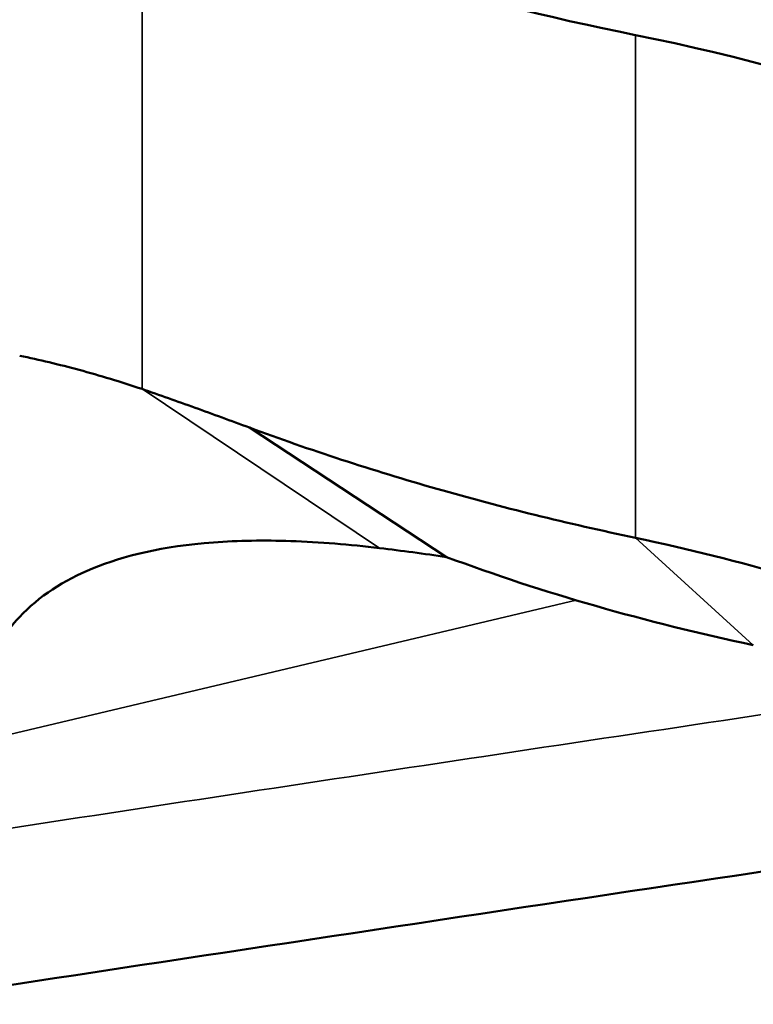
# Model space of a CAD drawing. Header units: millimetres. Extents: x 0 to 6049, y -120 to 1682.
# Tile 777 of 794: x 2051 to 2061, y 920 to 933. Entities that reach past the tile are written whole.
import ezdxf

# ---------------------------------------------------------------- set-up
doc = ezdxf.new("R2010")
doc.units = ezdxf.units.MM
doc.header["$LTSCALE"] = 2
doc.layers.add('Sichtbar (ISO)', color=7, linetype='Continuous', lineweight=50)
doc.layers.add('Sichtbar schmal (ISO)', color=7, linetype='Continuous', lineweight=35)

msp = doc.modelspace()

# ---------------------------------------------------------------- linework, layer by layer
at = {"layer": 'Sichtbar (ISO)'}
msp.add_line((2054.543, 927.846), (2057.201, 926.103), dxfattribs=at)
for centre, major_axis, start_param, end_param in [((2067.95, 946.768), (-25, 0), 0.934608, 1.236425), ((2053.182, 922.226), (-20, 0), 3.926991, 4.378018)]:
    msp.add_ellipse(centre, major_axis=major_axis, ratio=0.57735, start_param=start_param, end_param=end_param, dxfattribs=at)
for points, knots in [([(2053.097, 928.366), (2052.811, 928.462), (2052.529, 928.548), (2051.979, 928.696), (2051.711, 928.76), (2051.448, 928.814)], [-0.2102994, -0.2102994, -0.2102994, -0.2102994, -0.1033755, -0.1033755, -0.000001, -0.000001, -0.000001, -0.000001]), ([(2054.543, 927.846), (2054.296, 927.938), (2054.052, 928.027), (2053.57, 928.201), (2053.332, 928.285), (2053.097, 928.366)], [-0.1756312, -0.1756312, -0.1756312, -0.1756312, -0.0878944, -0.0878944, -0.0000301, -0.0000301, -0.0000301, -0.0000301]), ([(2059.746, 926.362), (2058.834, 926.553), (2057.941, 926.773), (2056.202, 927.269), (2055.358, 927.545), (2054.543, 927.846)], [-0.5793617, -0.5793617, -0.5793617, -0.5793617, -0.2897052, -0.2897052, -0.0000412, -0.0000412, -0.0000412, -0.0000412]), ([(2050.931, 924.375), (2051.05, 924.807), (2051.264, 925.101), (2051.708, 925.575), (2052.043, 925.789), (2052.848, 926.12), (2053.38, 926.248), (2054.396, 926.325), (2054.745, 926.33), (2055.493, 926.305), (2055.894, 926.272), (2056.298, 926.223)], [0.000016, 0.000016, 0.000016, 0.000016, 0.180182, 0.180182, 0.442496, 0.442496, 0.72654, 0.72654, 0.867957, 0.867957, 1.024098, 1.024098, 1.024098, 1.024098]), ([(2067.325, 923.565), (2066.261, 924.178), (2065.08, 924.728), (2062.529, 925.669), (2061.167, 926.058), (2059.746, 926.362)], [0.0000584, 0.0000584, 0.0000584, 0.0000584, 0.4515078, 0.4515078, 0.9030041, 0.9030041, 0.9030041, 0.9030041]), ([(2056.298, 926.222), (2056.447, 926.205), (2056.597, 926.186), (2056.898, 926.146), (2057.049, 926.125), (2057.201, 926.103)], [0.00001449, 0.00001449, 0.00001449, 0.00001449, 0.0466851, 0.0466851, 0.09344867, 0.09344867, 0.09344867, 0.09344867]), ([(2057.201, 926.103), (2057.849, 925.862), (2058.521, 925.642), (2059.901, 925.246), (2060.609, 925.071), (2061.332, 924.917)], [0.0000791, 0.0000791, 0.0000791, 0.0000791, 0.2301411, 0.2301411, 0.4599098, 0.4599098, 0.4599098, 0.4599098])]:
    msp.add_open_spline(points, degree=3, knots=knots, dxfattribs=at)
msp.add_open_spline([(2068.005, 922.841), (2061.878, 921.934), (2055.75, 921.016), (2049.62, 920.078)], degree=3, dxfattribs=at)
at = {"layer": 'Sichtbar schmal (ISO)'}
for p, q in [((2053.097, 928.366), (2053.097, 935.158)), ((2059.746, 926.362), (2059.746, 933.134)), ((2053.098, 928.366), (2056.298, 926.222)), ((2059.747, 926.36), (2061.335, 924.917)), ((2050.842, 923.604), (2058.947, 925.521))]:
    msp.add_line(p, q, dxfattribs=at)
msp.add_open_spline([(2063.76, 924.325), (2059.455, 923.683), (2055.149, 923.036), (2050.842, 922.377)], degree=3, dxfattribs=at)

doc.saveas('drawing.dxf')
